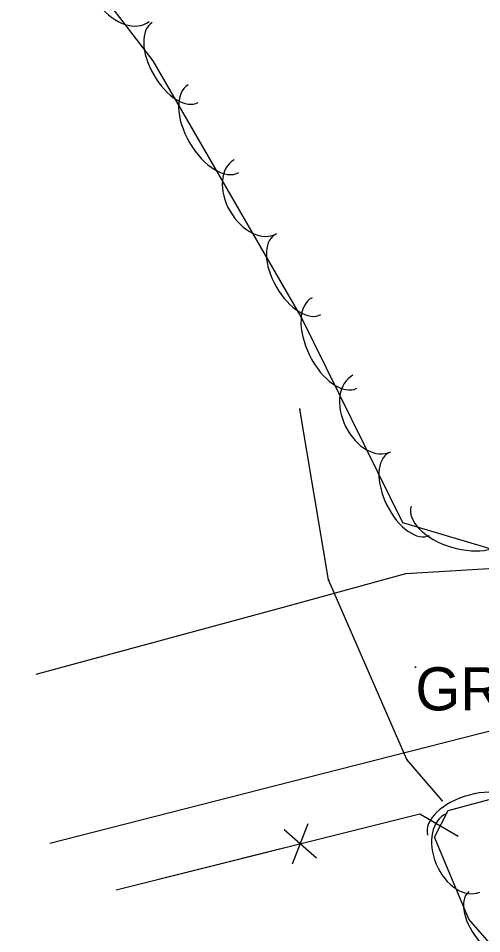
# Model space of a CAD drawing. Extents: x 954793 to 988390, y 1867850 to 1924428.
# Drawn here: x 955981 to 956034.7, y 1922362.8 to 1922469.1 of the extents above; entities that cross this region are included whole.
import ezdxf

# ---------------------------------------------------------------- set-up
doc = ezdxf.new("R2010")
doc.units = 0
for name, color, linetype in [('S_DRIVEWAY', 7, 'Continuous'), ('S_FENCE', 7, 'Continuous'), ('S_MSC_PT_SYM', 7, 'Continuous'), ('S_SURVEY_TEXT_ANNOT', 7, 'Continuous'), ('S_TREE', 7, 'Continuous'), ('S_UTL_PT_SYM', 7, 'Continuous'), ('S_WATER_UTILITIES', 7, 'Continuous')]:
    doc.layers.add(name, color=color, linetype=linetype)

msp = doc.modelspace()

# ---------------------------------------------------------------- linework, layer by layer
at = {"layer": 'S_DRIVEWAY'}
for points in [[(955983.02, 1922392.98), (956011.98, 1922400.81), (956025.87, 1922404.67), (956041.29, 1922405.57)], [(956044.74, 1922388.67), (956016.06, 1922381.35), (955984.61, 1922373.3)]]:
    msp.add_lwpolyline(points, dxfattribs=at)
at = {"layer": 'S_FENCE'}
for p, q in [((956011.76, 1922374.93), (956015.54, 1922371.66)), ((956012.75, 1922370.96), (956014.54, 1922375.63))]:
    msp.add_line(p, q, dxfattribs=at)
for points in [[(955992.31, 1922367.94), (956027.51, 1922376.78), (956031.96, 1922374.16)], [(956015.59, 1922373.78), (956027.51, 1922376.78), (956031.96, 1922374.16)], [(955992.31, 1922367.94), (956011.71, 1922372.81)]]:
    msp.add_lwpolyline(points, dxfattribs=at)
at = {"layer": 'S_MSC_PT_SYM'}
msp.add_lwpolyline([(956026.99, 1922393.77), (956026.99, 1922393.82), (956026.99, 1922393.77), (956026.94, 1922393.77), (956026.99, 1922393.77), (956026.99, 1922393.72), (956026.99, 1922393.77), (956027.04, 1922393.77)], close=True, dxfattribs=at)
msp.add_lwpolyline([(956026.99, 1922393.77), (956026.99, 1922393.82), (956026.99, 1922393.77), (956026.94, 1922393.77), (956026.99, 1922393.77), (956026.99, 1922393.72), (956026.99, 1922393.77), (956027.04, 1922393.77)], close=True, dxfattribs=at)
msp.add_lwpolyline([(956026.99, 1922393.77), (956026.99, 1922393.82), (956026.99, 1922393.77), (956026.94, 1922393.77), (956026.99, 1922393.77), (956026.99, 1922393.72), (956026.99, 1922393.77), (956027.04, 1922393.77)], dxfattribs=at)
at = {"layer": 'S_TREE'}
for points in [[(956112.72, 1922475.18), (956116.94, 1922465.98), (956125, 1922443.85), (956125.63, 1922429.76), (956106.24, 1922421.09), (956082.18, 1922420.33), (956058.96, 1922412.9), (956039.95, 1922406.24), (956025.54, 1922410.55), (956013.75, 1922434.45), (955996.58, 1922464.18), (955980.96, 1922484.53)], [(956040.19, 1922356.51), (956033.17, 1922364.52), (956029.19, 1922374.07), (956030.78, 1922377.13), (956042.04, 1922380.16), (956108.45, 1922396.71), (956115.58, 1922396.05), (956128.18, 1922387.49), (956143.61, 1922371.87), (956152.75, 1922362.6)]]:
    msp.add_lwpolyline(points, dxfattribs=at)
for centre, major_axis, ratio in [((955993.09, 1922472.64), (3.02, -3.93), 0.685311), ((955999.15, 1922463.97), (2.67, -4.63), 0.540699), ((956003.59, 1922456.29), (2.94, -5.08), 0.55008), ((956008.44, 1922448.4), (2.48, -4.29), 0.685311), ((956013.37, 1922439.35), (2.67, -4.63), 0.540699), ((956017.61, 1922431.41), (2.6, -5.26), 0.55008), ((956021.94, 1922423.22), (2.19, -4.44), 0.685311), ((956026.27, 1922413.87), (2.37, -4.79), 0.540699), ((956032.1, 1922410.8), (5.62, -1.68), 0.55008), ((956034.07, 1922375.82), (-5.67, -1.53), 0.55008), ((956032.53, 1922372.24), (1.91, -4.57), 0.685311), ((956036.7, 1922363.71), (3.52, -4.02), 0.540699)]:
    msp.add_ellipse(centre, major_axis=major_axis, ratio=ratio, start_param=3.141593, end_param=6.283185, dxfattribs=at)
at = {"layer": 'S_UTL_PT_SYM'}
for points in [[(956013.58, 1922423.73), (956013.53, 1922423.72), (956013.58, 1922423.73), (956013.59, 1922423.68), (956013.58, 1922423.73), (956013.63, 1922423.74), (956013.58, 1922423.73), (956013.57, 1922423.78)], [(956013.58, 1922423.73), (956013.53, 1922423.72), (956013.58, 1922423.73), (956013.59, 1922423.68), (956013.58, 1922423.73), (956013.63, 1922423.74), (956013.58, 1922423.73), (956013.57, 1922423.78)], [(956016.93, 1922403.91), (956016.89, 1922403.9), (956016.93, 1922403.91), (956016.94, 1922403.86), (956016.93, 1922403.91), (956016.98, 1922403.92), (956016.93, 1922403.91), (956016.93, 1922403.96)], [(956016.93, 1922403.91), (956016.89, 1922403.9), (956016.93, 1922403.91), (956016.94, 1922403.86), (956016.93, 1922403.91), (956016.98, 1922403.92), (956016.93, 1922403.91), (956016.93, 1922403.96)], [(956025.99, 1922383.05), (956025.94, 1922383.03), (956025.99, 1922383.05), (956026.01, 1922383), (956025.99, 1922383.05), (956026.04, 1922383.07), (956025.99, 1922383.05), (956025.97, 1922383.1)], [(956025.99, 1922383.05), (956025.94, 1922383.03), (956025.99, 1922383.05), (956026.01, 1922383), (956025.99, 1922383.05), (956026.04, 1922383.07), (956025.99, 1922383.05), (956025.97, 1922383.1)], [(956030.09, 1922378.3), (956030.05, 1922378.27), (956030.09, 1922378.3), (956030.12, 1922378.26), (956030.09, 1922378.3), (956030.13, 1922378.33), (956030.09, 1922378.3), (956030.06, 1922378.34)], [(956030.09, 1922378.3), (956030.05, 1922378.27), (956030.09, 1922378.3), (956030.12, 1922378.26), (956030.09, 1922378.3), (956030.13, 1922378.33), (956030.09, 1922378.3), (956030.06, 1922378.34)]]:
    msp.add_lwpolyline(points, close=True, dxfattribs=at)
for points in [[(956013.58, 1922423.73), (956013.58, 1922423.78), (956013.58, 1922423.73), (956013.53, 1922423.73), (956013.58, 1922423.73), (956013.58, 1922423.68), (956013.58, 1922423.73), (956013.63, 1922423.73)], [(956016.93, 1922403.91), (956016.93, 1922403.96), (956016.93, 1922403.91), (956016.88, 1922403.91), (956016.93, 1922403.91), (956016.93, 1922403.86), (956016.93, 1922403.91), (956016.98, 1922403.91)], [(956025.99, 1922383.05), (956025.99, 1922383.1), (956025.99, 1922383.05), (956025.94, 1922383.05), (956025.99, 1922383.05), (956025.99, 1922383), (956025.99, 1922383.05), (956026.04, 1922383.05)], [(956030.09, 1922378.3), (956030.09, 1922378.35), (956030.09, 1922378.3), (956030.04, 1922378.3), (956030.09, 1922378.3), (956030.09, 1922378.25), (956030.09, 1922378.3), (956030.14, 1922378.3)]]:
    msp.add_lwpolyline(points, dxfattribs=at)
at = {"layer": 'S_WATER_UTILITIES'}
for p, q in [((956016.93, 1922403.91), (956013.58, 1922423.73)), ((956025.99, 1922383.05), (956016.93, 1922403.91)), ((956030.09, 1922378.3), (956025.99, 1922383.05))]:
    msp.add_line(p, q, dxfattribs=at)
msp.add_lwpolyline([(956030.09, 1922378.3), (956025.99, 1922383.05), (956016.93, 1922403.91), (956013.58, 1922423.73)], dxfattribs=at)
msp.add_lwpolyline([(956030.09, 1922378.3), (956025.99, 1922383.05), (956016.93, 1922403.91), (956013.58, 1922423.73)], dxfattribs=at)

# ---------------------------------------------------------------- texts
at = {"layer": 'S_SURVEY_TEXT_ANNOT'}
msp.add_text('GR RD TO FARMS/HOUSES', height=5, dxfattribs=at).set_placement((956026.99, 1922388.77))

doc.saveas('drawing.dxf')
